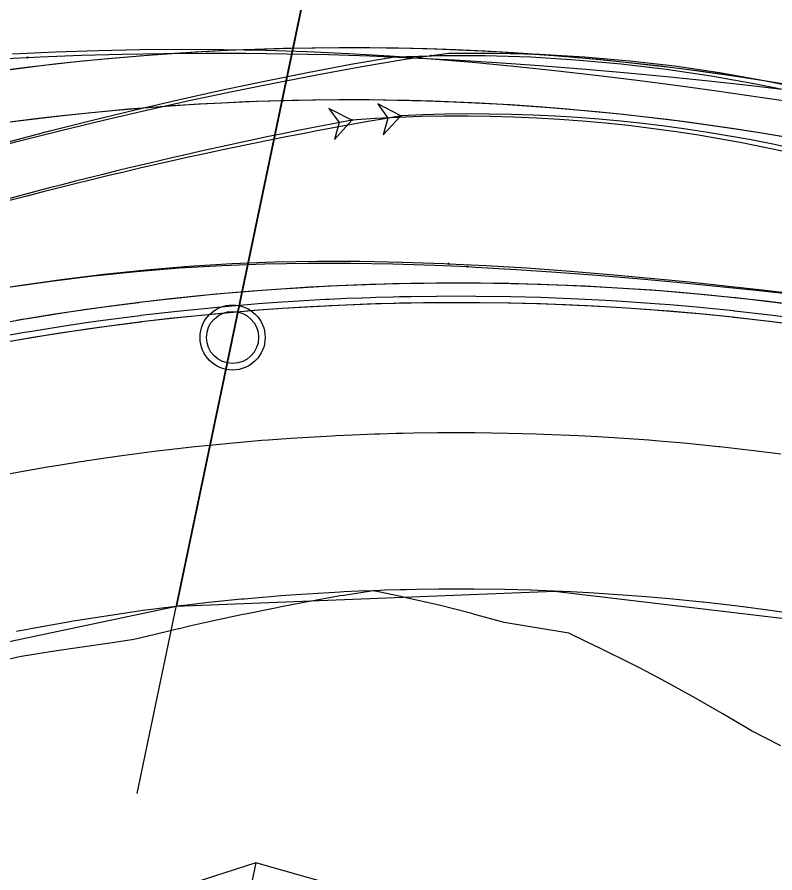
# Model space of a CAD drawing. Extents: x -70 to 701944, y -4 to 666871.
# Drawn here: x 664493 to 664551.2, y 656617.7 to 656683.4 of the extents above; entities that cross this region are included whole.
import ezdxf

# ---------------------------------------------------------------- set-up
doc = ezdxf.new("R2010")
doc.units = 0
for name, color, linetype in [('R_Detour', 7, 'Continuous'), ('R_Draft', 7, 'Continuous'), ('R_No Plot', 7, 'Continuous'), ('R_Proposed Const Limits', 7, 'Continuous'), ('R_Proposed Road', 7, 'Continuous'), ('R_ROW', 7, 'Continuous'), ('R_Striping', 7, 'Continuous'), ('R_Temp Easement Annot', 7, 'Continuous'), ('R_Water', 7, 'Continuous'), ('T_Vehicle Path Lt Major', 7, 'Continuous'), ('T_Vehicle Path Lt Minor', 7, 'Continuous'), ('T_Vehicle Path Rt', 7, 'Continuous')]:
    doc.layers.add(name, color=color, linetype=linetype)

msp = doc.modelspace()

# ---------------------------------------------------------------- linework, layer by layer
at = {"layer": 'R_Detour'}
msp.add_line((664502.214, 656623.759), (664519.528, 656706.613), dxfattribs=at)
at = {"layer": 'R_Draft'}
msp.add_arc((664526.82, 656461.949), 201, 78.1972, 118.26588, dxfattribs=at)
at = {"layer": 'R_No Plot'}
for points in [[(664475.505, 656631.871), (664505.217, 656638.129), (664519.528, 656706.613), (664450.019, 656721.138), (664462.009, 656690.357), (664454.098, 656654.994)], [(664505.217, 656638.129), (664534.249, 656639.289), (664560.987, 656636.127), (664573.365, 656695.363), (664519.528, 656706.613)]]:
    msp.add_lwpolyline(points, close=True, dxfattribs=at)
msp.add_circle((664509.532, 656658.776), 2.5, dxfattribs=at)
at = {"layer": 'R_Proposed Const Limits'}
for points in [[(664520.32, 656639.325), (664519.239, 656639.149), (664518.077, 656638.969), (664517.804, 656638.928), (664515.299, 656638.477), (664514.868, 656638.396), (664513.284, 656638.091), (664512.805, 656637.997), (664510.53, 656637.535), (664510.321, 656637.491), (664507.847, 656636.959), (664506.224, 656636.596), (664505.419, 656636.411), (664505.384, 656636.403), (664502.933, 656635.818), (664501.952, 656635.574), (664500.47, 656635.35), (664497.991, 656635.002), (664497.633, 656634.949), (664497.251, 656634.892), (664495.514, 656634.626), (664493.319, 656634.271), (664493.041, 656634.224), (664490.604, 656633.639)], [(664551.643, 656627.416), (664549.388, 656628.559), (664548.875, 656628.866), (664547.133, 656629.892), (664544.91, 656631.174), (664544.845, 656631.211), (664542.523, 656632.485), (664540.842, 656633.367), (664540.167, 656633.713), (664537.778, 656634.893), (664536.674, 656635.417), (664535.359, 656636.056), (664532.885, 656636.488), (664532.387, 656636.563), (664530.4, 656636.895), (664528.048, 656637.536), (664527.907, 656637.573), (664525.395, 656638.205), (664523.66, 656638.611), (664522.866, 656638.789), (664522.444, 656638.881), (664521.237, 656639.138), (664520.86, 656639.216), (664520.32, 656639.325)]]:
    msp.add_lwpolyline(points, dxfattribs=at)
at = {"layer": 'R_Proposed Road'}
for points in [[(664553.15, 656661.217), (664550.955, 656661.495), (664548.185, 656661.81), (664548.105, 656661.819), (664545.25, 656662.102), (664543.207, 656662.28), (664542.392, 656662.345), (664539.53, 656662.547), (664538.219, 656662.625), (664536.666, 656662.707), (664533.8, 656662.828), (664533.224, 656662.847), (664530.932, 656662.907), (664528.226, 656662.944), (664528.064, 656662.945), (664525.195, 656662.942), (664523.226, 656662.917), (664522.327, 656662.899), (664521.85, 656662.887), (664520.49, 656662.849), (664520.066, 656662.835), (664519.46, 656662.814), (664518.228, 656662.765), (664516.904, 656662.704), (664516.594, 656662.688), (664513.73, 656662.522), (664513.236, 656662.489), (664511.419, 656662.358), (664510.869, 656662.315), (664508.252, 656662.089), (664508.011, 656662.067), (664505.157, 656661.778), (664503.28, 656661.566), (664502.347, 656661.453), (664502.307, 656661.448), (664499.462, 656661.078), (664498.322, 656660.918), (664496.623, 656660.668), (664493.79, 656660.216), (664493.382, 656660.148), (664492.945, 656660.074)], [(664553.017, 656660.216), (664550.834, 656660.492), (664548.078, 656660.806), (664547.998, 656660.814), (664545.158, 656661.096), (664543.125, 656661.273), (664542.314, 656661.338), (664539.466, 656661.539), (664538.162, 656661.617), (664536.617, 656661.699), (664533.765, 656661.818), (664533.192, 656661.837), (664530.912, 656661.897), (664528.218, 656661.934), (664528.058, 656661.935), (664525.203, 656661.932), (664523.244, 656661.907), (664522.35, 656661.889), (664521.875, 656661.878), (664520.522, 656661.84), (664520.1, 656661.826), (664519.497, 656661.805), (664518.271, 656661.756), (664516.954, 656661.695), (664516.645, 656661.68), (664513.796, 656661.514), (664513.304, 656661.482), (664511.497, 656661.351), (664510.949, 656661.308), (664508.345, 656661.084), (664508.105, 656661.061), (664505.266, 656660.774), (664503.398, 656660.563), (664502.47, 656660.451), (664502.43, 656660.446), (664499.6, 656660.078), (664498.465, 656659.918), (664496.775, 656659.669), (664493.956, 656659.22), (664493.55, 656659.152), (664493.116, 656659.078), (664491.144, 656658.731)], [(664552.953, 656659.73), (664550.775, 656660.005), (664548.026, 656660.319), (664547.946, 656660.327), (664545.113, 656660.608), (664543.085, 656660.785), (664542.276, 656660.849), (664539.435, 656661.05), (664538.134, 656661.128), (664536.593, 656661.209), (664533.748, 656661.328), (664533.177, 656661.347), (664530.902, 656661.407), (664528.215, 656661.444), (664528.055, 656661.445), (664525.207, 656661.442), (664523.253, 656661.417), (664522.361, 656661.399), (664521.887, 656661.388), (664520.538, 656661.35), (664520.116, 656661.336), (664519.514, 656661.315), (664518.292, 656661.266), (664516.978, 656661.206), (664516.67, 656661.19), (664513.828, 656661.025), (664513.337, 656660.993), (664511.534, 656660.862), (664510.988, 656660.82), (664508.391, 656660.596), (664508.151, 656660.573), (664505.318, 656660.287), (664503.455, 656660.076), (664502.529, 656659.964), (664502.49, 656659.96), (664499.666, 656659.592), (664498.535, 656659.433), (664496.849, 656659.185), (664494.037, 656658.737), (664493.631, 656658.669), (664493.198, 656658.595), (664491.232, 656658.249)], [(664551.643, 656649.816), (664549.574, 656650.078), (664546.963, 656650.375), (664546.887, 656650.383), (664544.196, 656650.65), (664542.27, 656650.818), (664541.501, 656650.879), (664538.803, 656651.07), (664537.567, 656651.144), (664536.103, 656651.221), (664533.401, 656651.334), (664532.858, 656651.353), (664530.697, 656651.409), (664528.145, 656651.444), (664527.993, 656651.445), (664525.288, 656651.443), (664523.431, 656651.418), (664522.584, 656651.401), (664522.134, 656651.391), (664520.853, 656651.355), (664520.452, 656651.342), (664519.881, 656651.322), (664518.72, 656651.276), (664517.472, 656651.218), (664517.179, 656651.203), (664514.479, 656651.046), (664514.013, 656651.016), (664512.301, 656650.892), (664511.781, 656650.851), (664509.314, 656650.638), (664509.087, 656650.617), (664506.396, 656650.345), (664504.627, 656650.145), (664503.747, 656650.039), (664503.709, 656650.034), (664501.028, 656649.685), (664499.952, 656649.534), (664498.351, 656649.298), (664495.68, 656648.873), (664495.295, 656648.808), (664494.883, 656648.738), (664493.016, 656648.409), (664490.657, 656647.966)], [(664553.154, 656637.484), (664550.646, 656637.842), (664550.071, 656637.919), (664548.133, 656638.165), (664545.687, 656638.443), (664545.616, 656638.451), (664543.095, 656638.701), (664541.291, 656638.858), (664540.571, 656638.915), (664538.044, 656639.094), (664536.887, 656639.163), (664535.515, 656639.236), (664532.984, 656639.342), (664532.476, 656639.359), (664530.452, 656639.412), (664528.061, 656639.444), (664527.919, 656639.445), (664525.385, 656639.443), (664523.646, 656639.42), (664522.852, 656639.404), (664522.431, 656639.395), (664521.23, 656639.361), (664520.855, 656639.349), (664520.32, 656639.33), (664519.233, 656639.287), (664518.064, 656639.233), (664517.789, 656639.219), (664515.26, 656639.072), (664514.824, 656639.043), (664513.22, 656638.927), (664512.734, 656638.889), (664510.423, 656638.69), (664510.21, 656638.67), (664507.689, 656638.415), (664506.032, 656638.227), (664505.208, 656638.128), (664505.173, 656638.124), (664502.661, 656637.797), (664501.654, 656637.656), (664500.154, 656637.434), (664497.652, 656637.036), (664497.291, 656636.975), (664496.906, 656636.91), (664495.156, 656636.602), (664492.947, 656636.187)]]:
    msp.add_lwpolyline(points, dxfattribs=at)
for centre, radius, end in [((664510.232, 656495.041), 200, 118.48786), ((664526.82, 656461.949), 199.5, 118.26588)]:
    msp.add_arc(centre, radius, 78.1972, end, dxfattribs=at)
at = {"layer": 'R_ROW'}
msp.add_lwpolyline([(665794.402, 656521.733), (665682.426, 656524.791), (665583.108, 656564.314), (665080.26, 656579.025), (664972.048, 656598.929), (664809.276, 656583.154), (664595.25, 656594.76), (664511.317, 656618.428), (664422.62, 656589.969), (664357.066, 656584.257)], dxfattribs=at)
at = {"layer": 'R_Striping'}
for radius, end in [(202, 118.40584), (202, 111.59884), (198, 118.40584), (198, 111.59884)]:
    msp.add_arc((664518.45, 656479.022), radius, 78.1972, end, dxfattribs=at)
at = {"layer": 'R_Temp Easement Annot'}
msp.add_lwpolyline([(664511.317, 656618.428), (664504.158, 656584.168)], dxfattribs=at)
at = {"layer": 'R_Water'}
msp.add_circle((664509.532, 656658.776), 2, dxfattribs=at)
at = {"layer": 'T_Vehicle Path Lt Major'}
for points in [[(664493.791, 656680.278), (664494.744, 656680.321), (664497.915, 656680.444), (664501.079, 656680.534), (664504.235, 656680.592), (664507.391, 656680.617), (664510.558, 656680.61), (664513.726, 656680.57), (664516.895, 656680.498), (664520.063, 656680.396), (664523.309, 656680.261), (664526.574, 656680.094), (664529.838, 656679.897), (664533.1, 656679.671), (664536.36, 656679.416), (664539.618, 656679.134), (664542.871, 656678.825), (664546.121, 656678.49), (664549.366, 656678.129), (664552.608, 656677.743)], [(664523.123, 656680.209), (664526.151, 656680.601), (664529.627, 656680.613), (664533.101, 656680.521), (664536.572, 656680.326), (664540.035, 656680.029), (664543.488, 656679.628), (664546.927, 656679.126), (664550.35, 656678.521), (664553.754, 656677.815)], [(664436.122, 656665.641), (664437.68, 656666.314), (664440.789, 656667.668), (664443.895, 656668.922), (664446.987, 656670.306), (664450.069, 656671.702), (664453.141, 656673.11), (664456.21, 656674.504), (664459.288, 656675.806), (664462.382, 656677.013), (664465.601, 656677.721), (664468.927, 656678.154), (664472.269, 656678.552), (664475.6, 656678.913), (664478.797, 656679.228), (664481.995, 656679.51), (664485.189, 656679.76), (664488.38, 656679.979), (664491.565, 656680.166), (664493.791, 656680.278)], [(664489.8, 656672.984), (664493.066, 656673.846), (664496.339, 656674.676), (664499.621, 656675.475), (664502.91, 656676.24), (664506.207, 656676.974), (664509.511, 656677.675), (664512.821, 656678.343), (664516.138, 656678.979), (664519.461, 656679.583), (664522.79, 656680.153), (664523.123, 656680.209)], [(664489.857, 656662.248), (664493.107, 656662.77), (664496.365, 656663.234), (664499.631, 656663.637), (664502.903, 656663.976), (664506.181, 656664.247), (664509.462, 656664.447), (664512.745, 656664.574), (664516.023, 656664.632), (664519.289, 656664.628), (664522.546, 656664.567), (664525.788, 656664.457), (664526.112, 656664.443)], [(664526.112, 656664.443), (664528.996, 656664.303), (664532.095, 656664.115), (664535.181, 656663.895), (664538.255, 656663.645), (664541.316, 656663.368), (664544.364, 656663.068), (664547.4, 656662.748), (664550.425, 656662.409), (664553.439, 656662.054)]]:
    msp.add_lwpolyline(points, dxfattribs=at)
msp.add_lwpolyline([(664522.454, 656675.792), (664520.686, 656676.727), (664521.468, 656675.625), (664521.093, 656674.326)], close=True, dxfattribs=at)
for centre in [(664493.791, 656680.278), (664493.791, 656680.278), (664523.123, 656680.209), (664523.123, 656680.209), (664522.454, 656675.792), (664522.454, 656675.792), (664526.112, 656664.443), (664526.112, 656664.443)]:
    msp.add_circle(centre, 0.0417, dxfattribs=at)
for centre, radius, start, end in [((664513.319, 656411.188), 277.371, 77.39267, 82.1839), ((664579.206, 656341.078), 339.491, 99.62319, 113.41542), ((664528.259, 656563.48), 112.462, 65.41076, 92.9586)]:
    msp.add_arc(centre, radius, start, end, dxfattribs=at)
at = {"layer": 'T_Vehicle Path Lt Minor'}
msp.add_lwpolyline([(664492.639, 656680.559), (664495.922, 656680.714), (664499.179, 656680.825), (664502.399, 656680.892), (664505.615, 656680.916), (664508.826, 656680.899), (664512.031, 656680.84), (664515.231, 656680.738), (664518.424, 656680.595), (664521.61, 656680.41), (664524.789, 656680.184), (664527.96, 656679.917), (664531.124, 656679.615), (664534.281, 656679.28), (664537.441, 656678.917), (664540.598, 656678.527), (664543.751, 656678.115), (664546.904, 656677.684), (664550.065, 656677.234), (664553.243, 656676.766)], dxfattribs=at)
msp.add_arc((664507.236, 656443.183), 246.79, 70.65823, 81.10717, dxfattribs=at)
at = {"layer": 'T_Vehicle Path Rt'}
for points in [[(664492.209, 656673.782), (664495.484, 656674.641), (664498.768, 656675.469), (664502.059, 656676.266), (664505.358, 656677.03), (664508.664, 656677.763), (664511.977, 656678.464), (664515.297, 656679.133), (664518.623, 656679.77), (664521.969, 656680.331), (664524.757, 656680.417)], [(664524.757, 656680.417), (664525.455, 656680.428), (664528.941, 656680.424), (664532.427, 656680.318), (664535.908, 656680.11), (664539.381, 656679.801), (664542.844, 656679.39), (664546.294, 656678.879), (664549.727, 656678.267), (664553.141, 656677.555)], [(664492.315, 656662.647), (664495.585, 656663.109), (664498.862, 656663.51), (664502.146, 656663.846), (664505.435, 656664.114), (664508.728, 656664.312), (664512.019, 656664.436), (664515.302, 656664.493), (664518.576, 656664.49), (664521.839, 656664.432), (664525.077, 656664.327), (664527.579, 656664.217)], [(664527.579, 656664.217), (664528.203, 656664.185), (664531.318, 656664.008), (664534.42, 656663.8), (664537.511, 656663.564), (664540.589, 656663.304), (664543.656, 656663.023), (664546.712, 656662.724), (664549.757, 656662.409), (664552.791, 656662.081)]]:
    msp.add_lwpolyline(points, dxfattribs=at)
msp.add_lwpolyline([(664518.701, 656675.47), (664516.916, 656676.373), (664517.719, 656675.285), (664517.368, 656673.98)], close=True, dxfattribs=at)
for centre in [(664524.757, 656680.417), (664524.757, 656680.417), (664518.701, 656675.47), (664518.701, 656675.47), (664527.579, 656664.217), (664527.579, 656664.217)]:
    msp.add_circle(centre, 0.0417, dxfattribs=at)
for centre, radius, start, end in [((664527.028, 656560.883), 114.89, 65.90754, 94.15593), ((664583.065, 656334.243), 347.244, 100.6819, 112.16373)]:
    msp.add_arc(centre, radius, start, end, dxfattribs=at)

doc.saveas('drawing.dxf')
